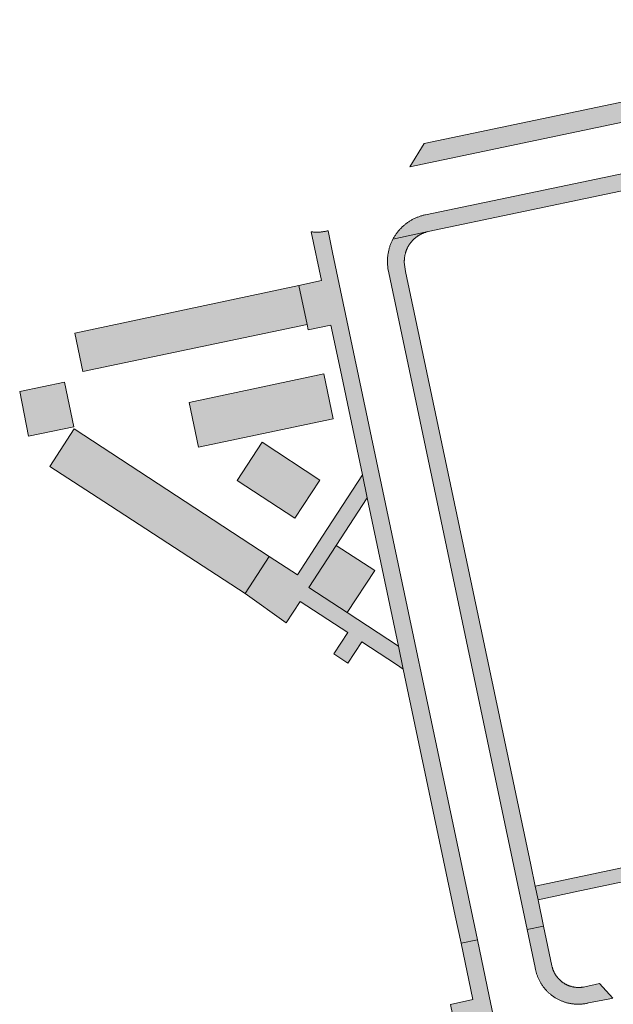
# Model space of a CAD drawing. Extents: x 97094 to 109644, y 463509 to 471969.
# Tile 318 of 362: x 105199 to 105264, y 470661 to 470769. Entities that reach past the tile are written whole.
import ezdxf

# ---------------------------------------------------------------- set-up
doc = ezdxf.new("R2010")
doc.units = 0
doc.layers.add('109 Onkruidbestrijding elementen', color=6, linetype='Continuous', lineweight=20, true_color=0xff00ff)

msp = doc.modelspace()

# ---------------------------------------------------------------- hatches: boundary and pattern name
at = {"layer": '109 Onkruidbestrijding elementen', "true_color": 0xff00ff}
for points in [[(105310.63, 470767.2), (105307.97, 470768.85), (105243.4, 470755.31), (105241.85, 470752.74), (105265.98, 470757.81), (105283.77, 470761.55), (105310.63, 470767.2)], [(105239.99, 470744.84), (105243.86, 470745.68), (105273.09, 470751.8), (105273.03, 470751.85), (105272.97, 470751.9), (105272.9, 470751.95), (105272.84, 470752), (105272.77, 470752.04), (105272.71, 470752.09), (105272.64, 470752.13), (105272.57, 470752.18), (105272.51, 470752.22), (105272.44, 470752.26), (105272.37, 470752.3), (105272.3, 470752.34), (105272.23, 470752.38), (105272.15, 470752.42), (105272.08, 470752.45), (105272.01, 470752.49), (105271.94, 470752.52), (105271.86, 470752.55), (105271.79, 470752.58), (105271.71, 470752.61), (105271.64, 470752.64), (105271.56, 470752.67), (105271.48, 470752.7), (105271.41, 470752.72), (105271.33, 470752.74), (105271.25, 470752.77), (105271.18, 470752.79), (105271.1, 470752.81), (105271.02, 470752.82), (105270.94, 470752.84), (105270.86, 470752.86), (105270.78, 470752.87), (105270.7, 470752.88), (105270.62, 470752.89), (105270.54, 470752.9), (105270.46, 470752.91), (105270.38, 470752.92), (105270.3, 470752.93), (105270.22, 470752.93), (105270.14, 470752.93), (105270.06, 470752.94), (105269.98, 470752.94), (105269.9, 470752.94), (105269.82, 470752.93), (105269.74, 470752.93), (105269.66, 470752.93), (105269.58, 470752.92), (105269.5, 470752.91), (105269.42, 470752.9), (105269.34, 470752.89), (105269.26, 470752.88), (105269.18, 470752.87), (105269.1, 470752.86), (105269.02, 470752.84), (105268.94, 470752.82), (105268.86, 470752.81), (105267.13, 470752.44), (105243.56, 470747.52), (105243.48, 470747.5), (105243.39, 470747.48), (105243.31, 470747.46), (105243.22, 470747.44), (105243.14, 470747.41), (105243.06, 470747.39), (105242.97, 470747.36), (105242.89, 470747.33), (105242.81, 470747.3), (105242.73, 470747.27), (105242.65, 470747.24), (105242.57, 470747.21), (105242.49, 470747.17), (105242.41, 470747.14), (105242.33, 470747.1), (105242.25, 470747.06), (105242.17, 470747.02), (105242.1, 470746.98), (105242.02, 470746.94), (105241.94, 470746.89), (105241.87, 470746.85), (105241.8, 470746.8), (105241.72, 470746.76), (105241.65, 470746.71), (105241.58, 470746.66), (105241.51, 470746.61), (105241.44, 470746.55), (105241.37, 470746.5), (105241.3, 470746.45), (105241.24, 470746.39), (105241.17, 470746.33), (105241.1, 470746.28), (105241.04, 470746.22), (105240.98, 470746.16), (105240.92, 470746.1), (105240.85, 470746.03), (105240.79, 470745.97), (105240.74, 470745.91), (105240.68, 470745.84), (105240.62, 470745.78), (105240.57, 470745.71), (105240.51, 470745.64), (105240.46, 470745.57), (105240.41, 470745.5), (105240.35, 470745.43), (105240.3, 470745.36), (105240.26, 470745.29), (105240.21, 470745.22), (105240.16, 470745.14), (105240.12, 470745.07), (105240.07, 470744.99), (105240.03, 470744.92), (105239.99, 470744.84)], [(105234.24, 470730.52), (105236.66, 470719.06), (105237.18, 470716.57), (105240.6, 470700.33), (105241.13, 470697.84), (105246.82, 470670.86), (105247.45, 470667.84), (105249.23, 470668.21), (105236.52, 470728.52), (105234.12, 470739.92), (105233.38, 470743.4), (105232.89, 470745.77), (105232.8, 470745.75), (105232.72, 470745.73), (105232.64, 470745.71), (105232.56, 470745.7), (105232.47, 470745.68), (105232.39, 470745.67), (105232.31, 470745.66), (105232.22, 470745.65), (105232.14, 470745.64), (105232.06, 470745.63), (105231.97, 470745.63), (105231.89, 470745.62), (105231.81, 470745.62), (105231.72, 470745.62), (105231.64, 470745.62), (105231.55, 470745.62), (105231.47, 470745.62), (105231.38, 470745.63), (105231.3, 470745.63), (105231.22, 470745.64), (105231.13, 470745.65), (105231.05, 470745.66), (105232.18, 470740.32), (105229.69, 470739.79), (105230.59, 470735.53), (105230.72, 470734.92), (105233.2, 470735.45), (105234.24, 470730.52)], [(105255.07, 470676.41), (105241.38, 470741.32), (105241.23, 470742.33), (105241.23, 470742.39), (105241.23, 470742.44), (105241.23, 470742.5), (105241.24, 470742.55), (105241.24, 470742.61), (105241.24, 470742.67), (105241.25, 470742.72), (105241.25, 470742.78), (105241.26, 470742.83), (105241.27, 470742.89), (105241.28, 470742.95), (105241.29, 470743), (105241.3, 470743.06), (105241.31, 470743.11), (105241.32, 470743.17), (105241.33, 470743.22), (105241.35, 470743.28), (105241.36, 470743.33), (105241.38, 470743.38), (105241.4, 470743.44), (105241.41, 470743.49), (105241.43, 470743.54), (105241.45, 470743.6), (105241.47, 470743.65), (105241.49, 470743.7), (105241.52, 470743.75), (105241.54, 470743.8), (105241.56, 470743.86), (105241.59, 470743.91), (105241.61, 470743.96), (105241.64, 470744.01), (105241.67, 470744.06), (105241.69, 470744.1), (105241.72, 470744.15), (105241.75, 470744.2), (105241.78, 470744.25), (105241.81, 470744.29), (105241.85, 470744.34), (105241.88, 470744.39), (105241.91, 470744.43), (105241.95, 470744.48), (105241.98, 470744.52), (105242.02, 470744.56), (105242.06, 470744.61), (105242.09, 470744.65), (105242.13, 470744.69), (105242.17, 470744.73), (105242.21, 470744.77), (105242.25, 470744.81), (105242.29, 470744.85), (105242.33, 470744.89), (105242.37, 470744.93), (105242.41, 470744.96), (105242.46, 470745), (105242.5, 470745.03), (105242.55, 470745.07), (105242.59, 470745.1), (105242.64, 470745.14), (105242.68, 470745.17), (105242.73, 470745.2), (105242.78, 470745.23), (105242.82, 470745.26), (105242.87, 470745.29), (105242.92, 470745.32), (105242.97, 470745.35), (105243.02, 470745.37), (105243.07, 470745.4), (105243.12, 470745.42), (105243.17, 470745.45), (105243.22, 470745.47), (105243.27, 470745.49), (105243.32, 470745.52), (105243.38, 470745.54), (105243.43, 470745.56), (105243.48, 470745.58), (105243.54, 470745.59), (105243.59, 470745.61), (105243.64, 470745.63), (105243.7, 470745.64), (105243.75, 470745.66), (105243.81, 470745.67), (105243.86, 470745.68), (105239.99, 470744.84), (105239.95, 470744.76), (105239.91, 470744.68), (105239.87, 470744.6), (105239.84, 470744.52), (105239.8, 470744.44), (105239.77, 470744.36), (105239.73, 470744.27), (105239.7, 470744.19), (105239.67, 470744.11), (105239.65, 470744.02), (105239.62, 470743.94), (105239.59, 470743.85), (105239.57, 470743.77), (105239.55, 470743.68), (105239.53, 470743.59), (105239.51, 470743.51), (105239.49, 470743.42), (105239.47, 470743.33), (105239.46, 470743.24), (105239.44, 470743.16), (105239.43, 470743.07), (105239.42, 470742.98), (105239.41, 470742.89), (105239.41, 470742.8), (105239.4, 470742.71), (105239.4, 470742.62), (105239.39, 470742.54), (105239.39, 470742.45), (105239.39, 470742.36), (105239.39, 470742.27), (105239.4, 470742.18), (105239.4, 470742.09), (105239.41, 470742), (105239.42, 470741.91), (105239.43, 470741.83), (105239.44, 470741.74), (105239.45, 470741.65), (105239.55, 470741.15), (105241.96, 470729.74), (105254.68, 470669.35), (105256.47, 470669.73), (105255.87, 470672.61), (105255.56, 470674.1), (105255.07, 470676.41)], [(105205.16, 470734.56), (105206.04, 470730.38), (105230.59, 470735.53), (105229.69, 470739.79), (105205.16, 470734.56)], [(105217.68, 470726.98), (105218.71, 470722.11), (105233.46, 470725.2), (105232.42, 470730.13), (105217.68, 470726.98)], [(105199.14, 470728.17), (105200.12, 470723.31), (105205.06, 470724.31), (105204.04, 470729.22), (105199.14, 470728.17)], [(105202.44, 470719.98), (105208.36, 470716.15), (105223.83, 470706.1), (105226.46, 470710.15), (105205.11, 470724.1), (105202.44, 470719.98)], [(105222.94, 470718.45), (105229.27, 470714.32), (105232, 470718.5), (105225.68, 470722.64), (105222.94, 470718.45)], [(105236.66, 470719.06), (105232.28, 470712.35), (105229.54, 470708.14), (105226.46, 470710.15), (105223.83, 470706.1), (105228.29, 470702.88), (105229.83, 470705.23), (105235.05, 470701.82), (105233.52, 470699.49), (105235.07, 470698.48), (105236.59, 470700.81), (105240.4, 470698.32), (105241.13, 470697.84), (105240.6, 470700.33), (105234.99, 470704.01), (105230.78, 470706.76), (105233.79, 470711.36), (105237.18, 470716.57), (105236.66, 470719.06)], [(105234.99, 470704.01), (105238, 470708.61), (105233.79, 470711.36), (105230.78, 470706.76), (105234.99, 470704.01)], [(105255.87, 470672.61), (105260.44, 470673.57), (105295.89, 470681.03), (105295.6, 470682.52), (105294.1, 470682.21), (105276.28, 470678.46), (105275.74, 470678.34), (105268.56, 470676.83), (105268.16, 470676.75), (105255.56, 470674.1), (105255.87, 470672.61)], [(105257.39, 470665.38), (105256.47, 470669.73), (105254.68, 470669.35), (105255.56, 470665.19), (105255.57, 470665.11), (105255.59, 470665.03), (105255.6, 470664.95), (105255.62, 470664.88), (105255.64, 470664.8), (105255.66, 470664.72), (105255.68, 470664.65), (105255.7, 470664.57), (105255.72, 470664.5), (105255.75, 470664.42), (105255.77, 470664.35), (105255.8, 470664.27), (105255.83, 470664.2), (105255.86, 470664.13), (105255.89, 470664.06), (105255.92, 470663.98), (105255.95, 470663.91), (105255.99, 470663.84), (105256.02, 470663.77), (105256.06, 470663.7), (105256.1, 470663.63), (105256.14, 470663.56), (105256.18, 470663.5), (105256.22, 470663.43), (105256.26, 470663.36), (105256.3, 470663.3), (105256.35, 470663.23), (105256.39, 470663.17), (105256.44, 470663.1), (105256.48, 470663.04), (105256.53, 470662.98), (105256.58, 470662.92), (105256.63, 470662.86), (105256.68, 470662.8), (105256.74, 470662.74), (105256.79, 470662.68), (105256.84, 470662.62), (105256.9, 470662.57), (105256.96, 470662.51), (105257.01, 470662.46), (105257.07, 470662.4), (105257.13, 470662.35), (105257.19, 470662.3), (105257.25, 470662.25), (105257.31, 470662.2), (105257.37, 470662.15), (105257.44, 470662.11), (105257.5, 470662.06), (105257.57, 470662.02), (105257.63, 470661.97), (105257.7, 470661.93), (105257.76, 470661.89), (105257.83, 470661.85), (105257.9, 470661.81), (105257.97, 470661.77), (105258.04, 470661.73), (105258.11, 470661.69), (105258.18, 470661.66), (105258.25, 470661.63), (105258.32, 470661.59), (105258.39, 470661.56), (105258.47, 470661.53), (105258.54, 470661.5), (105258.61, 470661.47), (105258.69, 470661.45), (105258.76, 470661.42), (105258.84, 470661.4), (105258.91, 470661.38), (105258.99, 470661.35), (105259.06, 470661.33), (105259.14, 470661.31), (105259.22, 470661.3), (105259.29, 470661.28), (105259.37, 470661.26), (105259.45, 470661.25), (105259.52, 470661.24), (105259.6, 470661.23), (105259.68, 470661.22), (105259.76, 470661.21), (105259.84, 470661.2), (105259.92, 470661.19), (105259.99, 470661.19), (105260.07, 470661.19), (105260.15, 470661.18), (105260.23, 470661.18), (105260.31, 470661.18), (105260.39, 470661.18), (105260.47, 470661.19), (105260.55, 470661.19), (105260.62, 470661.2), (105260.7, 470661.2), (105260.78, 470661.21), (105260.86, 470661.22), (105260.94, 470661.23), (105261.01, 470661.24), (105261.09, 470661.26), (105261.17, 470661.27), (105261.25, 470661.29), (105261.32, 470661.3), (105261.4, 470661.32), (105263.54, 470661.73), (105264.07, 470661.83), (105262.61, 470663.43), (105260.84, 470663.06), (105260.79, 470663.05), (105260.74, 470663.04), (105260.69, 470663.03), (105260.64, 470663.03), (105260.59, 470663.02), (105260.54, 470663.02), (105260.49, 470663.02), (105260.44, 470663.01), (105260.39, 470663.01), (105260.34, 470663.01), (105260.29, 470663.01), (105260.24, 470663.01), (105260.19, 470663.01), (105260.14, 470663.02), (105260.09, 470663.02), (105260.04, 470663.02), (105259.99, 470663.03), (105259.94, 470663.03), (105259.89, 470663.04), (105259.84, 470663.05), (105259.79, 470663.06), (105259.75, 470663.07), (105259.7, 470663.08), (105259.65, 470663.09), (105259.6, 470663.1), (105259.55, 470663.11), (105259.5, 470663.12), (105259.45, 470663.14), (105259.41, 470663.15), (105259.36, 470663.17), (105259.31, 470663.18), (105259.26, 470663.2), (105259.22, 470663.22), (105259.17, 470663.24), (105259.13, 470663.26), (105259.08, 470663.28), (105259.03, 470663.3), (105258.99, 470663.32), (105258.94, 470663.34), (105258.9, 470663.37), (105258.86, 470663.39), (105258.81, 470663.42), (105258.77, 470663.44), (105258.73, 470663.47), (105258.69, 470663.49), (105258.64, 470663.52), (105258.6, 470663.55), (105258.56, 470663.58), (105258.52, 470663.61), (105258.48, 470663.64), (105258.44, 470663.67), (105258.4, 470663.7), (105258.36, 470663.73), (105258.33, 470663.77), (105258.29, 470663.8), (105258.25, 470663.83), (105258.22, 470663.87), (105258.18, 470663.9), (105258.15, 470663.94), (105258.11, 470663.98), (105258.08, 470664.01), (105258.05, 470664.05), (105258.01, 470664.09), (105257.98, 470664.13), (105257.95, 470664.17), (105257.92, 470664.21), (105257.89, 470664.25), (105257.86, 470664.29), (105257.83, 470664.33), (105257.81, 470664.37), (105257.78, 470664.41), (105257.75, 470664.46), (105257.73, 470664.5), (105257.7, 470664.54), (105257.68, 470664.59), (105257.66, 470664.63), (105257.63, 470664.68), (105257.61, 470664.72), (105257.59, 470664.77), (105257.57, 470664.81), (105257.55, 470664.86), (105257.53, 470664.9), (105257.51, 470664.95), (105257.5, 470665), (105257.48, 470665.04), (105257.46, 470665.09), (105257.45, 470665.14), (105257.44, 470665.19), (105257.42, 470665.24), (105257.41, 470665.28), (105257.4, 470665.33), (105257.39, 470665.38)], [(105247.45, 470667.84), (105248.75, 470661.68), (105246.29, 470661.16), (105247.3, 470656.23), (105249.79, 470656.76), (105250.83, 470651.85), (105250.9, 470651.52), (105251.42, 470649.03), (105254.9, 470632.58), (105255.43, 470630.08), (105258.97, 470613.31), (105254, 470612.28), (105254.25, 470611.1), (105259.21, 470612.14), (105261.66, 470600.56), (105263.41, 470600.84), (105262.37, 470605.79), (105261.06, 470612.03), (105253.33, 470648.75), (105250.53, 470662.05), (105249.23, 470668.21), (105247.45, 470667.84)]]:
    msp.add_hatch(color=6, dxfattribs=at).paths.add_polyline_path(points)

# ---------------------------------------------------------------- linework, layer by layer
at = {"layer": '109 Onkruidbestrijding elementen', "color": 3, "true_color": 0x00ff00}
for points in [[(105310.63, 470767.2), (105307.97, 470768.85), (105243.4, 470755.31), (105241.85, 470752.74), (105265.98, 470757.81), (105283.77, 470761.55), (105310.63, 470767.2)], [(105234.24, 470730.52), (105236.66, 470719.06), (105237.18, 470716.57), (105240.6, 470700.33), (105241.13, 470697.84), (105246.82, 470670.86), (105247.45, 470667.84), (105249.23, 470668.21), (105236.52, 470728.52), (105234.12, 470739.92), (105233.38, 470743.4), (105232.89, 470745.77), (105232.8, 470745.75), (105232.72, 470745.73), (105232.64, 470745.71), (105232.56, 470745.7), (105232.47, 470745.68), (105232.39, 470745.67), (105232.31, 470745.66), (105232.22, 470745.65), (105232.14, 470745.64), (105232.06, 470745.63), (105231.97, 470745.63), (105231.89, 470745.62), (105231.81, 470745.62), (105231.72, 470745.62), (105231.64, 470745.62), (105231.55, 470745.62), (105231.47, 470745.62), (105231.38, 470745.63), (105231.3, 470745.63), (105231.22, 470745.64), (105231.13, 470745.65), (105231.05, 470745.66), (105232.18, 470740.32), (105229.69, 470739.79), (105230.59, 470735.53), (105230.72, 470734.92), (105233.2, 470735.45), (105234.24, 470730.52)], [(105255.07, 470676.41), (105241.38, 470741.32), (105241.23, 470742.33), (105241.23, 470742.39), (105241.23, 470742.44), (105241.23, 470742.5), (105241.24, 470742.55), (105241.24, 470742.61), (105241.24, 470742.67), (105241.25, 470742.72), (105241.25, 470742.78), (105241.26, 470742.83), (105241.27, 470742.89), (105241.28, 470742.95), (105241.29, 470743), (105241.3, 470743.06), (105241.31, 470743.11), (105241.32, 470743.17), (105241.33, 470743.22), (105241.35, 470743.28), (105241.36, 470743.33), (105241.38, 470743.38), (105241.4, 470743.44), (105241.41, 470743.49), (105241.43, 470743.54), (105241.45, 470743.6), (105241.47, 470743.65), (105241.49, 470743.7), (105241.52, 470743.75), (105241.54, 470743.8), (105241.56, 470743.86), (105241.59, 470743.91), (105241.61, 470743.96), (105241.64, 470744.01), (105241.67, 470744.06), (105241.69, 470744.1), (105241.72, 470744.15), (105241.75, 470744.2), (105241.78, 470744.25), (105241.81, 470744.29), (105241.85, 470744.34), (105241.88, 470744.39), (105241.91, 470744.43), (105241.95, 470744.48), (105241.98, 470744.52), (105242.02, 470744.56), (105242.06, 470744.61), (105242.09, 470744.65), (105242.13, 470744.69), (105242.17, 470744.73), (105242.21, 470744.77), (105242.25, 470744.81), (105242.29, 470744.85), (105242.33, 470744.89), (105242.37, 470744.93), (105242.41, 470744.96), (105242.46, 470745), (105242.5, 470745.03), (105242.55, 470745.07), (105242.59, 470745.1), (105242.64, 470745.14), (105242.68, 470745.17), (105242.73, 470745.2), (105242.78, 470745.23), (105242.82, 470745.26), (105242.87, 470745.29), (105242.92, 470745.32), (105242.97, 470745.35), (105243.02, 470745.37), (105243.07, 470745.4), (105243.12, 470745.42), (105243.17, 470745.45), (105243.22, 470745.47), (105243.27, 470745.49), (105243.32, 470745.52), (105243.38, 470745.54), (105243.43, 470745.56), (105243.48, 470745.58), (105243.54, 470745.59), (105243.59, 470745.61), (105243.64, 470745.63), (105243.7, 470745.64), (105243.75, 470745.66), (105243.81, 470745.67), (105243.86, 470745.68), (105239.99, 470744.84), (105239.95, 470744.76), (105239.91, 470744.68), (105239.87, 470744.6), (105239.84, 470744.52), (105239.8, 470744.44), (105239.77, 470744.36), (105239.73, 470744.27), (105239.7, 470744.19), (105239.67, 470744.11), (105239.65, 470744.02), (105239.62, 470743.94), (105239.59, 470743.85), (105239.57, 470743.77), (105239.55, 470743.68), (105239.53, 470743.59), (105239.51, 470743.51), (105239.49, 470743.42), (105239.47, 470743.33), (105239.46, 470743.24), (105239.44, 470743.16), (105239.43, 470743.07), (105239.42, 470742.98), (105239.41, 470742.89), (105239.41, 470742.8), (105239.4, 470742.71), (105239.4, 470742.62), (105239.39, 470742.54), (105239.39, 470742.45), (105239.39, 470742.36), (105239.39, 470742.27), (105239.4, 470742.18), (105239.4, 470742.09), (105239.41, 470742), (105239.42, 470741.91), (105239.43, 470741.83), (105239.44, 470741.74), (105239.45, 470741.65), (105239.55, 470741.15), (105241.96, 470729.74), (105254.68, 470669.35), (105256.47, 470669.73), (105255.87, 470672.61), (105255.56, 470674.1), (105255.07, 470676.41)], [(105205.16, 470734.56), (105206.04, 470730.38), (105230.59, 470735.53), (105229.69, 470739.79), (105205.16, 470734.56)], [(105217.68, 470726.98), (105218.71, 470722.11), (105233.46, 470725.2), (105232.42, 470730.13), (105217.68, 470726.98)], [(105199.14, 470728.17), (105200.12, 470723.31), (105205.06, 470724.31), (105204.04, 470729.22), (105199.14, 470728.17)], [(105202.44, 470719.98), (105208.36, 470716.15), (105223.83, 470706.1), (105226.46, 470710.15), (105205.11, 470724.1), (105202.44, 470719.98)], [(105222.94, 470718.45), (105229.27, 470714.32), (105232, 470718.5), (105225.68, 470722.64), (105222.94, 470718.45)], [(105236.66, 470719.06), (105232.28, 470712.35), (105229.54, 470708.14), (105226.46, 470710.15), (105223.83, 470706.1), (105228.29, 470702.88), (105229.83, 470705.23), (105235.05, 470701.82), (105233.52, 470699.49), (105235.07, 470698.48), (105236.59, 470700.81), (105240.4, 470698.32), (105241.13, 470697.84), (105240.6, 470700.33), (105234.99, 470704.01), (105230.78, 470706.76), (105233.79, 470711.36), (105237.18, 470716.57), (105236.66, 470719.06)], [(105234.99, 470704.01), (105238, 470708.61), (105233.79, 470711.36), (105230.78, 470706.76), (105234.99, 470704.01)], [(105255.87, 470672.61), (105260.44, 470673.57), (105295.89, 470681.03), (105295.6, 470682.52), (105294.1, 470682.21), (105276.28, 470678.46), (105275.74, 470678.34), (105268.56, 470676.83), (105268.16, 470676.75), (105255.56, 470674.1), (105255.87, 470672.61)], [(105257.39, 470665.38), (105256.47, 470669.73), (105254.68, 470669.35), (105255.56, 470665.19), (105255.57, 470665.11), (105255.59, 470665.03), (105255.6, 470664.95), (105255.62, 470664.88), (105255.64, 470664.8), (105255.66, 470664.72), (105255.68, 470664.65), (105255.7, 470664.57), (105255.72, 470664.5), (105255.75, 470664.42), (105255.77, 470664.35), (105255.8, 470664.27), (105255.83, 470664.2), (105255.86, 470664.13), (105255.89, 470664.06), (105255.92, 470663.98), (105255.95, 470663.91), (105255.99, 470663.84), (105256.02, 470663.77), (105256.06, 470663.7), (105256.1, 470663.63), (105256.14, 470663.56), (105256.18, 470663.5), (105256.22, 470663.43), (105256.26, 470663.36), (105256.3, 470663.3), (105256.35, 470663.23), (105256.39, 470663.17), (105256.44, 470663.1), (105256.48, 470663.04), (105256.53, 470662.98), (105256.58, 470662.92), (105256.63, 470662.86), (105256.68, 470662.8), (105256.74, 470662.74), (105256.79, 470662.68), (105256.84, 470662.62), (105256.9, 470662.57), (105256.96, 470662.51), (105257.01, 470662.46), (105257.07, 470662.4), (105257.13, 470662.35), (105257.19, 470662.3), (105257.25, 470662.25), (105257.31, 470662.2), (105257.37, 470662.15), (105257.44, 470662.11), (105257.5, 470662.06), (105257.57, 470662.02), (105257.63, 470661.97), (105257.7, 470661.93), (105257.76, 470661.89), (105257.83, 470661.85), (105257.9, 470661.81), (105257.97, 470661.77), (105258.04, 470661.73), (105258.11, 470661.69), (105258.18, 470661.66), (105258.25, 470661.63), (105258.32, 470661.59), (105258.39, 470661.56), (105258.47, 470661.53), (105258.54, 470661.5), (105258.61, 470661.47), (105258.69, 470661.45), (105258.76, 470661.42), (105258.84, 470661.4), (105258.91, 470661.38), (105258.99, 470661.35), (105259.06, 470661.33), (105259.14, 470661.31), (105259.22, 470661.3), (105259.29, 470661.28), (105259.37, 470661.26), (105259.45, 470661.25), (105259.52, 470661.24), (105259.6, 470661.23), (105259.68, 470661.22), (105259.76, 470661.21), (105259.84, 470661.2), (105259.92, 470661.19), (105259.99, 470661.19), (105260.07, 470661.19), (105260.15, 470661.18), (105260.23, 470661.18), (105260.31, 470661.18), (105260.39, 470661.18), (105260.47, 470661.19), (105260.55, 470661.19), (105260.62, 470661.2), (105260.7, 470661.2), (105260.78, 470661.21), (105260.86, 470661.22), (105260.94, 470661.23), (105261.01, 470661.24), (105261.09, 470661.26), (105261.17, 470661.27), (105261.25, 470661.29), (105261.32, 470661.3), (105261.4, 470661.32), (105263.54, 470661.73), (105264.07, 470661.83), (105262.61, 470663.43), (105260.84, 470663.06), (105260.79, 470663.05), (105260.74, 470663.04), (105260.69, 470663.03), (105260.64, 470663.03), (105260.59, 470663.02), (105260.54, 470663.02), (105260.49, 470663.02), (105260.44, 470663.01), (105260.39, 470663.01), (105260.34, 470663.01), (105260.29, 470663.01), (105260.24, 470663.01), (105260.19, 470663.01), (105260.14, 470663.02), (105260.09, 470663.02), (105260.04, 470663.02), (105259.99, 470663.03), (105259.94, 470663.03), (105259.89, 470663.04), (105259.84, 470663.05), (105259.79, 470663.06), (105259.75, 470663.07), (105259.7, 470663.08), (105259.65, 470663.09), (105259.6, 470663.1), (105259.55, 470663.11), (105259.5, 470663.12), (105259.45, 470663.14), (105259.41, 470663.15), (105259.36, 470663.17), (105259.31, 470663.18), (105259.26, 470663.2), (105259.22, 470663.22), (105259.17, 470663.24), (105259.13, 470663.26), (105259.08, 470663.28), (105259.03, 470663.3), (105258.99, 470663.32), (105258.94, 470663.34), (105258.9, 470663.37), (105258.86, 470663.39), (105258.81, 470663.42), (105258.77, 470663.44), (105258.73, 470663.47), (105258.69, 470663.49), (105258.64, 470663.52), (105258.6, 470663.55), (105258.56, 470663.58), (105258.52, 470663.61), (105258.48, 470663.64), (105258.44, 470663.67), (105258.4, 470663.7), (105258.36, 470663.73), (105258.33, 470663.77), (105258.29, 470663.8), (105258.25, 470663.83), (105258.22, 470663.87), (105258.18, 470663.9), (105258.15, 470663.94), (105258.11, 470663.98), (105258.08, 470664.01), (105258.05, 470664.05), (105258.01, 470664.09), (105257.98, 470664.13), (105257.95, 470664.17), (105257.92, 470664.21), (105257.89, 470664.25), (105257.86, 470664.29), (105257.83, 470664.33), (105257.81, 470664.37), (105257.78, 470664.41), (105257.75, 470664.46), (105257.73, 470664.5), (105257.7, 470664.54), (105257.68, 470664.59), (105257.66, 470664.63), (105257.63, 470664.68), (105257.61, 470664.72), (105257.59, 470664.77), (105257.57, 470664.81), (105257.55, 470664.86), (105257.53, 470664.9), (105257.51, 470664.95), (105257.5, 470665), (105257.48, 470665.04), (105257.46, 470665.09), (105257.45, 470665.14), (105257.44, 470665.19), (105257.42, 470665.24), (105257.41, 470665.28), (105257.4, 470665.33), (105257.39, 470665.38)], [(105247.45, 470667.84), (105248.75, 470661.68), (105246.29, 470661.16), (105247.3, 470656.23), (105249.79, 470656.76), (105250.83, 470651.85), (105250.9, 470651.52), (105251.42, 470649.03), (105254.9, 470632.58), (105255.43, 470630.08), (105258.97, 470613.31), (105254, 470612.28), (105254.25, 470611.1), (105259.21, 470612.14), (105261.66, 470600.56), (105263.41, 470600.84), (105262.37, 470605.79), (105261.06, 470612.03), (105253.33, 470648.75), (105250.53, 470662.05), (105249.23, 470668.21), (105247.45, 470667.84)]]:
    msp.add_lwpolyline(points, close=True, dxfattribs=at)
msp.add_lwpolyline([(105267.13, 470752.44), (105243.56, 470747.52), (105243.48, 470747.5), (105243.39, 470747.48), (105243.31, 470747.46), (105243.22, 470747.44), (105243.14, 470747.41), (105243.06, 470747.39), (105242.97, 470747.36), (105242.89, 470747.33), (105242.81, 470747.3), (105242.73, 470747.27), (105242.65, 470747.24), (105242.57, 470747.21), (105242.49, 470747.17), (105242.41, 470747.14), (105242.33, 470747.1), (105242.25, 470747.06), (105242.17, 470747.02), (105242.1, 470746.98), (105242.02, 470746.94), (105241.94, 470746.89), (105241.87, 470746.85), (105241.8, 470746.8), (105241.72, 470746.76), (105241.65, 470746.71), (105241.58, 470746.66), (105241.51, 470746.61), (105241.44, 470746.55), (105241.37, 470746.5), (105241.3, 470746.45), (105241.24, 470746.39), (105241.17, 470746.33), (105241.1, 470746.28), (105241.04, 470746.22), (105240.98, 470746.16), (105240.92, 470746.1), (105240.85, 470746.03), (105240.79, 470745.97), (105240.74, 470745.91), (105240.68, 470745.84), (105240.62, 470745.78), (105240.57, 470745.71), (105240.51, 470745.64), (105240.46, 470745.57), (105240.41, 470745.5), (105240.35, 470745.43), (105240.3, 470745.36), (105240.26, 470745.29), (105240.21, 470745.22), (105240.16, 470745.14), (105240.12, 470745.07), (105240.07, 470744.99), (105240.03, 470744.92), (105239.99, 470744.84), (105239.99, 470744.84), (105243.86, 470745.68), (105273.09, 470751.8)], dxfattribs=at)

doc.saveas('drawing.dxf')
